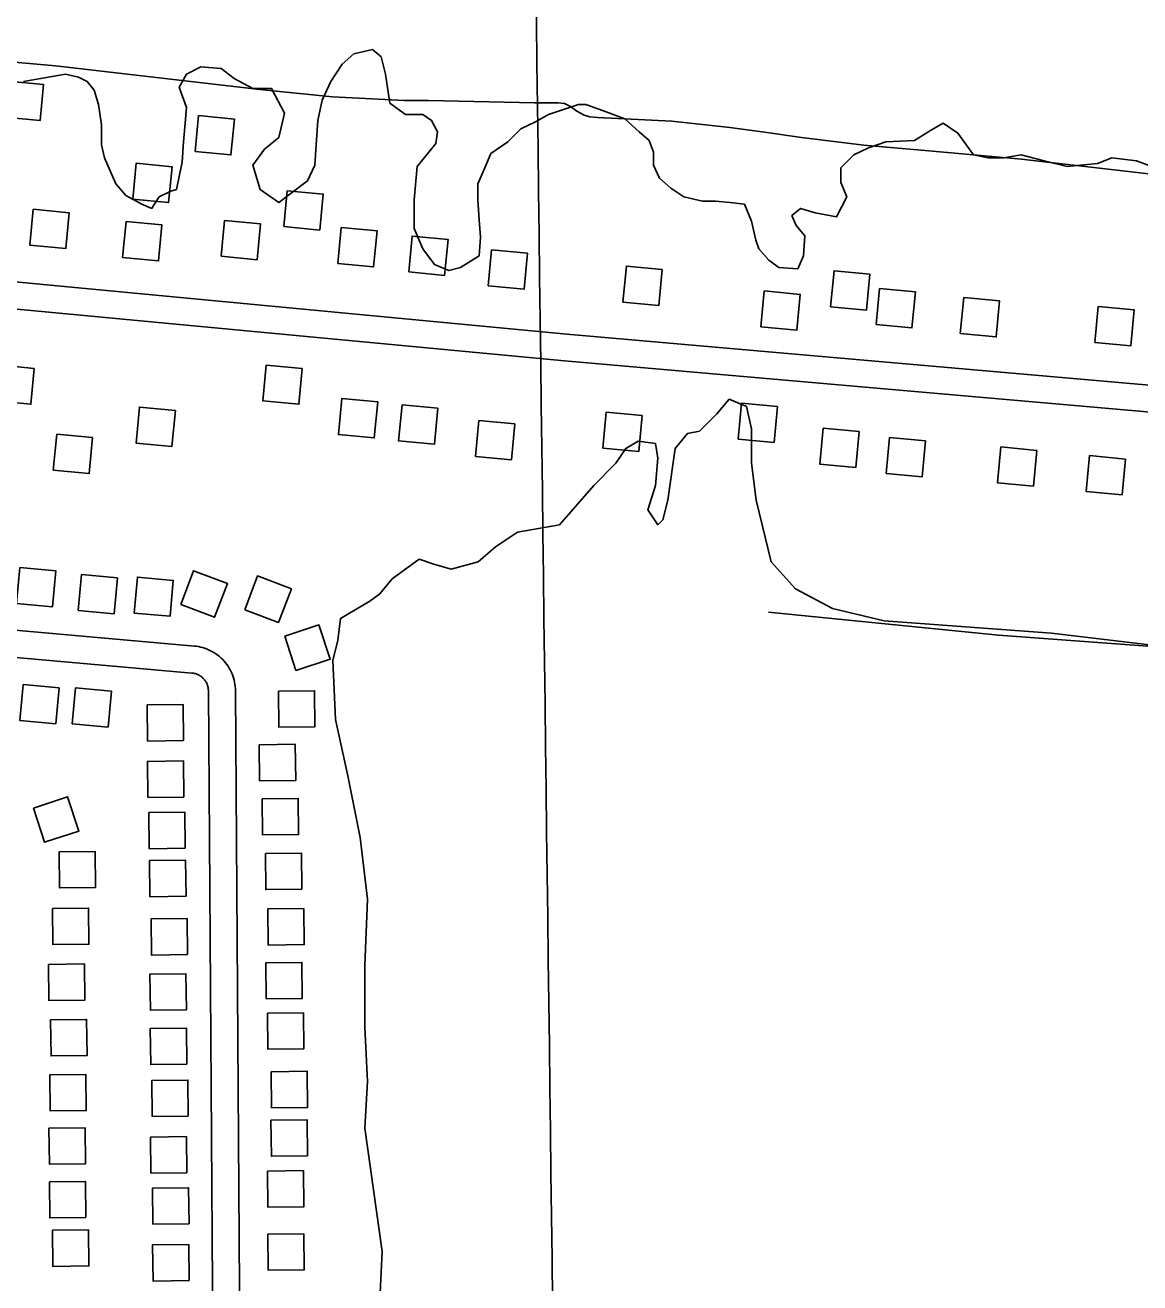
# Model space of a CAD drawing. Extents: x 3715084 to 3753216, y 488173 to 513963.
# Drawn here: x 3739790 to 3741027, y 502348 to 503743 of the extents above; entities that cross this region are included whole.
import ezdxf

# ---------------------------------------------------------------- set-up
doc = ezdxf.new("R2010")
doc.units = 0
for name, color, linetype in [('V-BLDG-OTLN', 7, 'Continuous'), ('V-GRID-MAJR', 7, 'Continuous'), ('V-ROAD-CNTR', 7, 'Continuous'), ('V-SITE-VEGE', 7, 'Continuous'), ('V-TOPO-SHOR', 7, 'Continuous')]:
    doc.layers.add(name, color=color, linetype=linetype)

msp = doc.modelspace()

# ---------------------------------------------------------------- linework, layer by layer
at = {"layer": 'V-BLDG-OTLN'}
for points in [[(3739767.034, 503640.83400000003), (3739806.852, 503637.018), (3739810.667, 503676.836), (3739770.849, 503680.651)], [(3739978.708, 503602.601), (3740018.526, 503598.78500000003), (3740022.341, 503638.603), (3739982.523, 503642.418)], [(3739909.452, 503549.732), (3739949.27, 503545.916), (3739953.085, 503585.734), (3739913.267, 503589.549)], [(3740077.185, 503519.288), (3740117.003, 503515.472), (3740120.818, 503555.29000000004), (3740081, 503559.10500000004)], [(3739795.336, 503498.704), (3739835.154, 503494.88800000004), (3739838.969, 503534.706), (3739799.151, 503538.521)], [(3739898.319, 503485.106), (3739938.137, 503481.29000000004), (3739941.952, 503521.108), (3739902.134, 503524.923)], [(3740007.6240000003, 503486.412), (3740047.4420000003, 503482.596), (3740051.257, 503522.414), (3740011.4390000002, 503526.229)], [(3740136.955, 503478.42), (3740176.773, 503474.604), (3740180.588, 503514.422), (3740140.77, 503518.237)], [(3740215.639, 503469.031), (3740255.457, 503465.215), (3740259.272, 503505.033), (3740219.454, 503508.848)], [(3740303.786, 503453.707), (3740343.6040000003, 503449.891), (3740347.419, 503489.70900000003), (3740307.6010000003, 503493.52400000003)], [(3740453.383, 503435.632), (3740493.201, 503431.816), (3740497.0160000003, 503471.634), (3740457.198, 503475.449)], [(3740683.7490000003, 503430.439), (3740723.5670000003, 503426.623), (3740727.382, 503466.441), (3740687.5640000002, 503470.256)], [(3740606.3910000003, 503408.131), (3740646.2090000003, 503404.315), (3740650.024, 503444.13300000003), (3740610.2060000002, 503447.94800000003)], [(3740734.1580000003, 503410.818), (3740773.9760000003, 503407.00200000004), (3740777.791, 503446.82), (3740737.973, 503450.635)], [(3740827.622, 503400.819), (3740867.44, 503397.003), (3740871.255, 503436.821), (3740831.437, 503440.636)], [(3740976.8910000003, 503390.798), (3741016.7090000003, 503386.982), (3741020.524, 503426.8), (3740980.7060000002, 503430.615)], [(3739800.348, 503362.079), (3739760.522, 503365.815), (3739756.787, 503325.99), (3739796.612, 503322.254)], [(3740097.543, 503362.054), (3740057.717, 503365.79000000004), (3740053.9820000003, 503325.965), (3740093.807, 503322.229)], [(3739956.793, 503315.29000000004), (3739916.967, 503319.026), (3739913.2320000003, 503279.201), (3739953.057, 503275.465)], [(3740181.2770000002, 503324.772), (3740141.451, 503328.50800000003), (3740137.716, 503288.683), (3740177.541, 503284.947)], [(3740248.077, 503317.74100000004), (3740208.251, 503321.477), (3740204.5160000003, 503281.652), (3740244.341, 503277.916)], [(3740624.744, 503319.728), (3740584.918, 503323.46400000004), (3740581.183, 503283.639), (3740621.008, 503279.903)], [(3740474.7430000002, 503309.781), (3740434.917, 503313.517), (3740431.182, 503273.69200000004), (3740471.007, 503269.956)], [(3740333.321, 503300.409), (3740293.495, 503304.145), (3740289.7600000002, 503264.32), (3740329.585, 503260.58400000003)], [(3740715.45, 503291.885), (3740675.6240000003, 503295.621), (3740671.889, 503255.79600000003), (3740711.714, 503252.06)], [(3739864.978, 503285.277), (3739825.1520000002, 503289.01300000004), (3739821.417, 503249.188), (3739861.242, 503245.452)], [(3740788.921, 503281.581), (3740749.095, 503285.31700000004), (3740745.36, 503245.492), (3740785.185, 503241.756)], [(3740912.483, 503271.129), (3740872.657, 503274.865), (3740868.9220000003, 503235.04000000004), (3740908.747, 503231.304)], [(3741010.8880000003, 503261.533), (3740971.062, 503265.26900000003), (3740967.327, 503225.444), (3741007.1520000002, 503221.708)], [(3739780.733, 503101.29600000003), (3739820.571, 503097.69800000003), (3739824.168, 503137.536), (3739784.33, 503141.134)], [(3739962.966, 503100.21), (3740000.38, 503086.06200000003), (3740014.529, 503123.476), (3739977.114, 503137.624)], [(3739849.071, 503093.449), (3739888.909, 503089.851), (3739892.506, 503129.689), (3739852.668, 503133.287)], [(3739911.04, 503090.685), (3739950.878, 503087.087), (3739954.475, 503126.925), (3739914.637, 503130.523)], [(3740033.948, 503094.378), (3740071.362, 503080.23), (3740085.511, 503117.64400000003), (3740048.096, 503131.792)], [(3740078.1240000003, 503065.05700000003), (3740090.642, 503027.06700000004), (3740128.633, 503039.58400000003), (3740116.115, 503077.575)], [(3739827.779, 503007.65400000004), (3739787.953, 503011.384), (3739784.224, 502971.558), (3739824.0500000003, 502967.829)], [(3739885.833, 503003.944), (3739846.007, 503007.674), (3739842.278, 502967.848), (3739882.1040000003, 502964.119)], [(3740071.269, 503004.071), (3740071.721, 502964.07300000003), (3740111.718, 502964.525), (3740111.267, 503004.523)], [(3739965.991, 502949.185), (3739965.5330000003, 502989.183), (3739925.536, 502988.72500000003), (3739925.9930000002, 502948.728)], [(3740049.876, 502944.62), (3740050.328, 502904.62200000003), (3740090.325, 502905.074), (3740089.8740000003, 502945.072)], [(3739966.327, 502886.624), (3739965.869, 502926.62200000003), (3739925.872, 502926.164), (3739926.329, 502886.167)], [(3739799.258, 502874.391), (3739811.776, 502836.401), (3739849.767, 502848.918), (3739837.2490000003, 502886.909)], [(3740053.128, 502884.58400000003), (3740053.58, 502844.586), (3740093.577, 502845.038), (3740093.126, 502885.036)], [(3739967.836, 502829.744), (3739967.378, 502869.742), (3739927.381, 502869.284), (3739927.838, 502829.287)], [(3739827.737, 502825.80700000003), (3739828.1890000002, 502785.809), (3739868.186, 502786.261), (3739867.735, 502826.259)], [(3739968.653, 502776.515), (3739968.1950000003, 502816.51300000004), (3739928.198, 502816.055), (3739928.6550000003, 502776.058)], [(3740056.626, 502824.02400000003), (3740057.078, 502784.026), (3740097.075, 502784.478), (3740096.6240000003, 502824.476)], [(3739820.538, 502762.905), (3739820.99, 502722.907), (3739860.987, 502723.359), (3739860.536, 502763.357)], [(3740059.322, 502762.445), (3740059.774, 502722.447), (3740099.771, 502722.89900000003), (3740099.3200000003, 502762.897)], [(3739970.237, 502711.848), (3739969.779, 502751.846), (3739929.782, 502751.38800000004), (3739930.239, 502711.391)], [(3739815.958, 502700.979), (3739816.41, 502660.981), (3739856.407, 502661.433), (3739855.9560000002, 502701.431)], [(3739969.048, 502650.62), (3739968.59, 502690.618), (3739928.593, 502690.16000000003), (3739929.0500000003, 502650.163)], [(3740057.131, 502702.798), (3740057.583, 502662.8), (3740097.58, 502663.25200000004), (3740097.129, 502703.25)], [(3739818.394, 502639.406), (3739818.846, 502599.408), (3739858.843, 502599.86), (3739858.392, 502639.858)], [(3740058.924, 502646.951), (3740059.376, 502606.95300000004), (3740099.373, 502607.405), (3740098.9220000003, 502647.403)], [(3739969.44, 502590.393), (3739968.9820000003, 502630.391), (3739928.985, 502629.933), (3739929.4420000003, 502589.936)], [(3740063.097, 502581.962), (3740063.549, 502541.96400000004), (3740103.546, 502542.416), (3740103.095, 502582.414)], [(3739817.47, 502578.431), (3739817.9220000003, 502538.433), (3739857.919, 502538.885), (3739857.468, 502578.88300000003)], [(3739971.19, 502532.729), (3739970.7320000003, 502572.727), (3739930.735, 502572.26900000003), (3739931.1920000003, 502532.272)], [(3740062.864, 502528.239), (3740063.316, 502488.24100000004), (3740103.313, 502488.693), (3740102.862, 502528.691)], [(3739816.589, 502519.272), (3739817.041, 502479.27400000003), (3739857.038, 502479.726), (3739856.5870000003, 502519.724)], [(3739969.704, 502469.951), (3739969.2460000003, 502509.949), (3739929.2490000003, 502509.49100000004), (3739929.7060000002, 502469.494)], [(3740058.931, 502471.748), (3740059.383, 502431.75), (3740099.38, 502432.202), (3740098.929, 502472.2)], [(3739816.9990000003, 502459.824), (3739817.451, 502419.826), (3739857.448, 502420.278), (3739856.997, 502460.276)], [(3739971.997, 502413.313), (3739971.539, 502453.311), (3739931.542, 502452.853), (3739931.9990000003, 502412.856)], [(3739820.398, 502406.015), (3739820.85, 502366.017), (3739860.847, 502366.469), (3739860.396, 502406.467)], [(3740059.349, 502401.657), (3740059.801, 502361.659), (3740099.798, 502362.11100000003), (3740099.347, 502402.109)], [(3739972.062, 502350.239), (3739971.6040000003, 502390.237), (3739931.6070000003, 502389.77900000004), (3739932.0640000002, 502349.782)]]:
    msp.add_lwpolyline(points, close=True, dxfattribs=at)
at = {"layer": 'V-GRID-MAJR'}
msp.add_spline([(3740482.536, 493855.044), (3740405.883, 499912.396), (3740329.19, 505972.83400000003), (3740252.497, 512033.283), (3740252.458, 512036.354)], degree=3, dxfattribs=at)
at = {"layer": 'V-ROAD-CNTR'}
for points in [[(3742572.869815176, 503193.87858611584), (3742391.94817702, 503218.29653727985), (3742008.550943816, 503254.38946509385), (3741669.482621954, 503283.4364069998), (3741033.192894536, 503343.91728603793), (3740391.074178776, 503400.12317362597), (3739642.4236760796, 503471.04603178), (3738745.254470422, 503556.13486160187), (3738539.4468820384, 503573.62582661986)], [(3742563.418834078, 503164.88164410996), (3742388.5341838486, 503188.4845969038), (3742005.864949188, 503224.50952485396), (3741666.7826273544, 503253.5584667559), (3741030.464899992, 503314.0413457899), (3740388.35218422, 503370.24723337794), (3739639.59368174, 503441.180091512), (3738742.568475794, 503526.2549213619), (3738536.357888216, 503543.779886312)], [(3738490.6079797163, 502349.44427498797), (3738514.8839311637, 502557.45685896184), (3738517.6119257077, 502595.16078355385), (3738522.358916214, 502623.09772768), (3738531.679897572, 502659.70265447), (3738734.439492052, 503123.80472626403), (3738740.724479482, 503137.93669799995), (3738747.757465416, 503146.7486803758), (3738756.0074489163, 503154.24166539), (3738770.501419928, 503160.67165252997), (3738790.3323802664, 503160.85165216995), (3738845.429270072, 503154.8136642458), (3739977.9180050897, 503053.998865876)], [(3738519.17592258, 502335.430303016), (3738544.7578714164, 502554.6348646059), (3738547.4298660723, 502591.55679076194), (3738551.73085747, 502616.87374012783), (3738560.1498406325, 502649.93067401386), (3738761.891437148, 503111.70475046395), (3738766.572427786, 503122.2307294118), (3738769.7054215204, 503126.15672156), (3738772.5954157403, 503128.78171631), (3738776.9874069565, 503130.72971241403), (3738788.8303832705, 503130.83771219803), (3738842.465276, 503124.959723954), (3739975.2580104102, 503024.11692563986)], [(3740023.476913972, 503004.89396408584), (3740023.414914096, 503006.9299600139), (3740023.225914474, 503009.31495524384), (3740022.9249150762, 503011.683950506), (3740022.5109159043, 503014.035945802), (3740021.984916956, 503016.36794113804), (3740021.3469182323, 503018.675936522), (3740020.5999197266, 503020.9469319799), (3740019.7459214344, 503023.1779275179), (3740018.786923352, 503025.3649231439), (3740017.72292548, 503027.5089188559), (3740016.555927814, 503029.59691468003), (3740015.2939303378, 503031.6259106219), (3740013.9369330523, 503033.58990669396), (3740012.486935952, 503035.489902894), (3740010.9449390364, 503037.318899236), (3740009.3189422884, 503039.07189573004), (3740007.6089457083, 503040.74689238), (3740005.8269492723, 503042.33188921), (3740003.9659529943, 503043.83688619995), (3740002.0339568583, 503045.24788337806), (3740000.0439608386, 503046.5638807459), (3739997.986964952, 503047.7858783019), (3739995.873969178, 503048.9078760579), (3739993.710973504, 503049.92687401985), (3739991.506977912, 503050.838872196), (3739989.2559824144, 503051.6478705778), (3739986.96798699, 503052.3478691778), (3739984.6509916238, 503052.9378679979), (3739982.3079963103, 503053.41486704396), (3739979.975000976, 503053.7758663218), (3739978.2260044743, 503053.967865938)], [(3739993.4909739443, 503003.97996591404), (3739993.450974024, 503005.28796329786), (3739993.375974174, 503006.238961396), (3739993.254974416, 503007.1899594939), (3739993.0889747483, 503008.13395760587), (3739992.8789751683, 503009.0659557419), (3739992.624975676, 503009.9839539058), (3739992.325976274, 503010.89095209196), (3739991.9839769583, 503011.7859503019), (3739991.598977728, 503012.66294854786), (3739991.174978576, 503013.5169468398), (3739990.709979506, 503014.35094517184), (3739990.2039805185, 503015.16394354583), (3739989.6589816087, 503015.95194196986), (3739989.078982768, 503016.71194044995), (3739988.4649839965, 503017.440938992), (3739987.814985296, 503018.1419375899), (3739987.13298666, 503018.8089362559), (3739986.4149880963, 503019.447934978), (3739985.673989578, 503020.04693377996), (3739984.9039911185, 503020.6099326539), (3739984.101992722, 503021.1399315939), (3739983.28299436, 503021.62593062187), (3739982.439996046, 503022.0739297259), (3739981.574997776, 503022.48092891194), (3739980.686999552, 503022.8489281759), (3739979.7900013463, 503023.1719275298), (3739978.8780031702, 503023.44992697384), (3739977.951005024, 503023.685926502), (3739977.0160068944, 503023.8769261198), (3739976.0410088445, 503024.027925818), (3739974.9500110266, 503024.1479255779)], [(3739993.483973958, 503004.33396520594), (3739999.164962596, 502179.99561388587)], [(3740023.483913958, 503004.53996479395), (3740029.1879025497, 502176.7576203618)]]:
    msp.add_lwpolyline(points, dxfattribs=at)
at = {"layer": 'V-SITE-VEGE'}
for points in [[(3740895.143, 503598.757), (3740875.954, 503595.556), (3740858.361, 503595.556), (3740842.3680000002, 503598.757), (3740824.778, 503622.757), (3740808.785, 503633.96), (3740794.392, 503625.96), (3740776.802, 503614.75800000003), (3740744.8200000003, 503613.156), (3740725.628, 503606.756), (3740709.636, 503598.757), (3740695.242, 503584.35500000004), (3740695.242, 503568.354), (3740701.64, 503552.353), (3740690.446, 503529.952), (3740666.458, 503534.753), (3740650.465, 503539.553), (3740640.87, 503531.554), (3740645.664, 503520.351), (3740655.261, 503509.153), (3740653.664, 503486.75), (3740647.2660000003, 503472.348), (3740626.4760000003, 503473.95), (3740615.282, 503481.949), (3740604.088, 503494.749), (3740600.889, 503504.352), (3740596.092, 503525.152), (3740588.097, 503544.354), (3740572.1040000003, 503545.95300000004), (3740556.111, 503547.553), (3740541.72, 503547.553), (3740520.929, 503552.353), (3740506.535, 503561.954), (3740493.742, 503573.155), (3740487.346, 503587.556), (3740487.346, 503601.958), (3740482.545, 503614.75800000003), (3740471.353, 503624.359), (3740455.362, 503638.75800000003), (3740434.573, 503646.76), (3740412.184, 503654.759), (3740404.187, 503654.759), (3740370.603, 503643.559), (3740356.21, 503635.55700000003), (3740340.217, 503627.558), (3740325.826, 503613.156), (3740306.634, 503600.356), (3740300.238, 503584.35500000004), (3740292.2430000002, 503566.755), (3740292.2430000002, 503549.15400000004), (3740293.84, 503526.751), (3740295.44, 503507.55100000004), (3740293.84, 503486.75), (3740273.051, 503473.95), (3740260.257, 503470.749), (3740244.2660000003, 503477.14900000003), (3740231.473, 503494.749), (3740221.878, 503517.152), (3740221.878, 503549.15400000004), (3740225.075, 503585.957), (3740237.8710000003, 503601.958), (3740245.866, 503611.55700000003), (3740247.463, 503624.359), (3740241.0670000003, 503637.159), (3740231.473, 503643.559), (3740212.285, 503643.559), (3740194.691, 503656.36100000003), (3740189.892, 503688.36100000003), (3740185.096, 503707.563), (3740175.501, 503715.56200000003), (3740154.7090000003, 503710.764), (3740141.916, 503699.561), (3740129.1240000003, 503680.36100000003), (3740119.5270000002, 503659.56), (3740114.73, 503637.159), (3740113.131, 503609.957), (3740111.531, 503587.556), (3740103.534, 503569.954), (3740071.5500000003, 503545.95300000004), (3740050.761, 503560.35500000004), (3740042.7660000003, 503587.556), (3740055.56, 503605.157), (3740071.5500000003, 503617.957), (3740077.948, 503645.158), (3740063.555, 503672.362), (3740042.7660000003, 503672.362), (3740021.977, 503683.56), (3740007.583, 503694.76300000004), (3739985.194, 503696.362), (3739969.202, 503688.36100000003), (3739961.2060000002, 503673.961), (3739969.202, 503651.558), (3739967.602, 503633.958), (3739966.003, 503613.156), (3739964.403, 503590.755), (3739961.2060000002, 503574.754), (3739958.007, 503560.35500000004), (3739951.611, 503558.753), (3739938.8170000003, 503552.353), (3739932.42, 503542.75200000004), (3739930.8200000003, 503539.553)], [(3739930.8200000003, 503539.553), (3739919.626, 503544.354), (3739902.035, 503553.95300000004), (3739890.839, 503566.755), (3739878.0470000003, 503595.556), (3739874.848, 503609.957), (3739874.848, 503632.358), (3739871.649, 503654.759), (3739866.853, 503670.76), (3739858.855, 503680.36100000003), (3739849.2600000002, 503685.162), (3739834.867, 503688.36100000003), (3739788.49, 503680.36100000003)], [(3741043.869, 503584.35500000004), (3741023.08, 503592.357), (3740995.893, 503595.556), (3740979.9020000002, 503589.156), (3740946.319, 503585.957), (3740920.7290000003, 503592.357), (3740895.143, 503598.757)], [(3740180.787, 502267.95), (3740186.247, 502382.689), (3740167.133, 502519.28500000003), (3740169.865, 502571.189), (3740167.133, 502631.292), (3740167.133, 502699.58900000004), (3740169.865, 502773.349), (3740161.673, 502841.646), (3740148.019, 502909.945), (3740134.369, 502972.777), (3740131.639, 503038.342), (3740137.099, 503060.19800000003), (3740139.8310000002, 503084.78500000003), (3740172.595, 503103.909), (3740183.517, 503112.105), (3740197.169, 503128.495), (3740227.203, 503150.351), (3740243.5840000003, 503144.887), (3740262.696, 503139.423), (3740292.73, 503147.617), (3740311.844, 503164.009), (3740336.416, 503180.402), (3740382.832, 503188.598), (3740421.056, 503232.306), (3740445.632, 503256.89400000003), (3740456.554, 503273.287), (3740470.2060000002, 503281.481), (3740489.318, 503278.749), (3740492.048, 503262.358), (3740489.318, 503232.306), (3740481.128, 503204.99), (3740492.048, 503188.598), (3740497.5100000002, 503194.06200000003), (3740502.97, 503215.916), (3740511.162, 503273.287), (3740524.8140000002, 503289.677), (3740538.466, 503292.409), (3740557.578, 503311.533), (3740571.23, 503327.923), (3740590.342, 503319.727), (3740595.804, 503295.141), (3740595.804, 503256.89400000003), (3740601.262, 503215.916), (3740617.646, 503147.619), (3740644.952, 503117.569), (3740685.9050000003, 503095.713), (3740743.2430000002, 503082.055), (3740928.909, 503068.39400000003), (3741133.688, 503043.806)]]:
    msp.add_lwpolyline(points, dxfattribs=at)
at = {"layer": 'V-TOPO-SHOR'}
for points in [[(3739674.447, 503710.75), (3739823.843, 503697.452), (3740050.421, 503671.45900000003), (3740131.188, 503663.168), (3740211.1580000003, 503659.001), (3740237.719, 503659.158), (3740355.332, 503656.50200000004), (3740381.378, 503656.658), (3740388.345, 503655.669), (3740395.329, 503652.357), (3740402.063, 503647.49700000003), (3740410.343, 503642.90400000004), (3740416.542, 503640.876), (3740425.056, 503640.411), (3740507.6040000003, 503636.26), (3740571.86, 503629.161), (3740610.574, 503623.976), (3740651.356, 503618.028), (3740720.7770000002, 503609.67100000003), (3740792.764, 503603.393), (3740895.4590000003, 503593.944), (3741049.522, 503576.29000000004)], [(3740614.991, 503091.813), (3740869.971, 503066.23600000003), (3741005.483, 503056.018), (3741190.1410000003, 503042.422)]]:
    msp.add_lwpolyline(points, dxfattribs=at)

doc.saveas('drawing.dxf')
